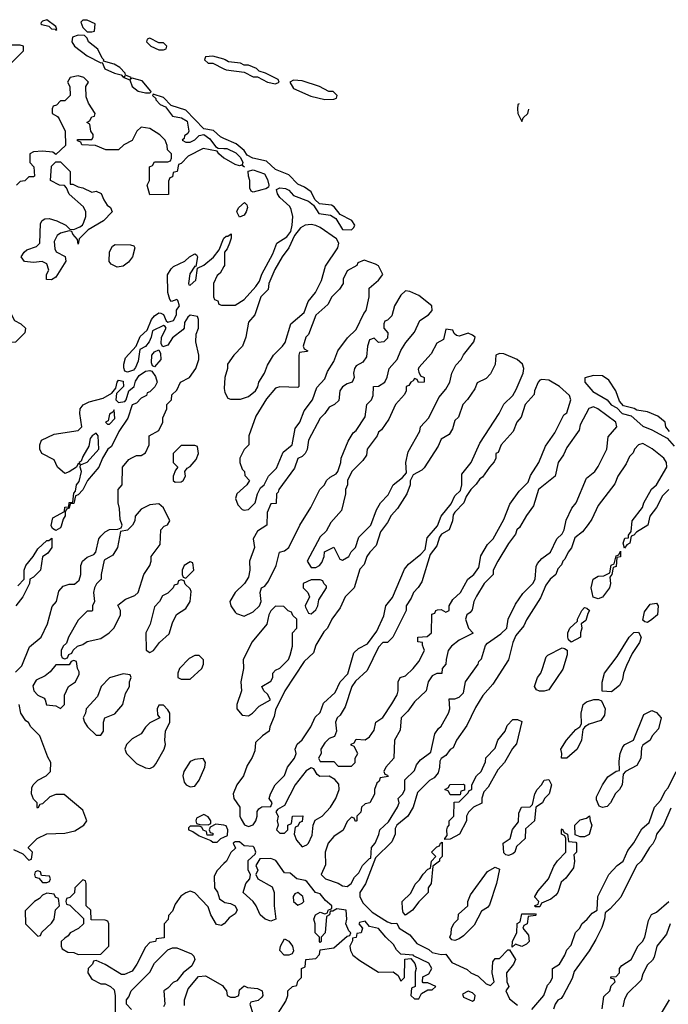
# Model space of a CAD drawing. Header units: inches. Extents: x 2380249 to 2585472, y 382747 to 546448.
# Tile 621 of 626: x 2509089 to 2511983, y 502870 to 507269. Entities that reach past the tile are written whole.
import ezdxf

# ---------------------------------------------------------------- set-up
doc = ezdxf.new("R2010")
doc.units = ezdxf.units.IN
doc.header["$MEASUREMENT"] = 0
doc.layers.add('C5500', color=7, linetype='Continuous')
doc.layers.add('C5510', color=7, linetype='Continuous')

msp = doc.modelspace()

# ---------------------------------------------------------------- linework, layer by layer
at = {"layer": 'C5500', "color": 4, "elevation": 48}
for points in [[(2509210, 507268.7), (2509190, 507262), (2509184.5, 507255.5), (2509182.8, 507250), (2509187.2, 507247.2), (2509219.1, 507239.1), (2509230, 507227.7), (2509246.4, 507226.4), (2509250, 507222), (2509254.6, 507225.4), (2509250, 507238)], [(2509390, 507266), (2509370, 507266), (2509362, 507258), (2509370, 507234), (2509390, 507214), (2509410, 507214), (2509422, 507218), (2509426, 507250)], [(2509350, 507199), (2509324.7, 507190), (2509322, 507170), (2509333.4, 507150), (2509390, 507107), (2509450, 507076), (2509456.9, 507076.9), (2509469, 507049), (2509511.3, 507030), (2509542, 507022), (2509550, 507012), (2509558, 507018), (2509554, 507010), (2509579.8, 506999.8), (2509591.3, 506970), (2509618, 506950), (2509650, 506942), (2509670, 506942), (2509675.3, 506944.7), (2509674, 506950), (2509635.5, 506995.5), (2509590, 507008), (2509582, 507002), (2509586, 507010), (2509560.2, 507020.2), (2509559, 507030), (2509535.1, 507055.1), (2509510, 507069.3), (2509463.1, 507083.1), (2509464, 507090), (2509456.6, 507096.6), (2509436.6, 507136.6), (2509395.3, 507170), (2509390, 507186), (2509378, 507198)], [(2509670, 507186), (2509658, 507182), (2509654, 507170), (2509674, 507150), (2509710, 507134), (2509730, 507134), (2509742, 507138), (2509746, 507150), (2509730, 507166), (2509710, 507166)], [(2509314, 506534), (2509326, 506534), (2509350, 506522), (2509370, 506518), (2509410, 506498), (2509430, 506502), (2509452.7, 506492.7), (2509463.6, 506463.6), (2509479.6, 506439.6), (2509494, 506430), (2509502, 506410), (2509462, 506370), (2509394, 506330), (2509354, 506290), (2509350, 506266), (2509347.3, 506287.3), (2509326, 506310), (2509322, 506322), (2509310, 506326), (2509270, 506315.3), (2509255.3, 506304.7), (2509242, 506278), (2509245.4, 506245.4), (2509251.3, 506231.3), (2509291, 506211), (2509294.8, 506190), (2509250, 506118), (2509230, 506106), (2509208.7, 506108.7), (2509208.7, 506130), (2509218, 506150), (2509210, 506178), (2509188.9, 506188.9), (2509150, 506184), (2509110, 506188.7), (2509095.3, 506210), (2509108, 506230), (2509120.2, 506239.8), (2509164, 506256), (2509178, 506270), (2509182, 506358), (2509188.7, 506371.3), (2509201.2, 506378.8), (2509219.8, 506379.8), (2509254, 506370), (2509294, 506350), (2509312.7, 506332.7), (2509330, 506332), (2509356.4, 506343.6), (2509368.7, 506351.3), (2509375.3, 506364.7), (2509384, 506390), (2509384, 506410), (2509373.2, 506433.2), (2509309.3, 506489.3), (2509298, 506518), (2509288, 506528), (2509266, 506530), (2509226, 506550), (2509230, 506614), (2509250, 506634), (2509270, 506634), (2509314, 506590)], [(2509523.1, 506163.1), (2509496.4, 506176.4), (2509488.4, 506188.4), (2509488.9, 506231.1), (2509503.1, 506256.9), (2509515.3, 506264.7), (2509583.6, 506263.6), (2509598, 506258), (2509602, 506250), (2509592, 506210), (2509574.4, 506185.6), (2509550, 506168)], [(2509030, 505826), (2509010, 505838), (2508978, 505870), (2508978, 505890), (2508998, 505910), (2509006, 505930), (2509010, 505992), (2509030, 505994), (2509065.4, 505925.4), (2509094, 505910), (2509114, 505890), (2509112, 505870), (2509070, 505828)], [(2509690, 505718), (2509682, 505722), (2509676.4, 505736.4), (2509679, 505770), (2509690, 505784.7), (2509710, 505794), (2509716.9, 505776.9), (2509718, 505750)], [(2509250, 504986), (2509235.3, 504995.3), (2509229.1, 505009.1), (2509236.4, 505043.6), (2509288.4, 505071.6), (2509290, 505091.3), (2509307.3, 505092.7), (2509310, 505112), (2509326, 505114), (2509330, 505154), (2509338, 505162), (2509342, 505190), (2509354, 505206), (2509364, 505250), (2509358, 505270), (2509360.4, 505279.6), (2509390, 505292), (2509442, 505350), (2509439, 505410), (2509430, 505422), (2509412, 505410), (2509402.8, 505397.2), (2509397.3, 505362.7), (2509370, 505318), (2509363.6, 505296.4), (2509354, 505290), (2509358, 505282), (2509350, 505286), (2509342, 505270), (2509310, 505248.7), (2509290, 505242), (2509258, 505270), (2509242, 505302), (2509188, 505330), (2509178, 505350), (2509178, 505370), (2509186, 505390), (2509243.1, 505416.9), (2509350, 505434), (2509366, 505450), (2509357.2, 505510), (2509359, 505530), (2509372.3, 505547.7), (2509398.9, 505561.1), (2509461.5, 505578.5), (2509499.5, 505600.5), (2509518, 505622), (2509524, 505650), (2509530, 505658), (2509550, 505654), (2509552, 505630), (2509521, 505599), (2509518, 505570), (2509530, 505558), (2509557.5, 505562.5), (2509564, 505570), (2509575.3, 505610), (2509599, 505630), (2509606, 505654), (2509621.5, 505678.5), (2509650, 505698.8), (2509670, 505702), (2509678, 505698), (2509695.3, 505675.3), (2509702, 505650), (2509692, 505628), (2509670, 505606), (2509658, 505602), (2509654, 505590), (2509630, 505578), (2509610, 505555.3), (2509590, 505548), (2509570.8, 505489.2), (2509531.1, 505428.9), (2509498, 505362), (2509482, 505350), (2509458, 505310), (2509442, 505270), (2509391.3, 505210), (2509370.9, 505169.1), (2509350, 505146), (2509338, 505142), (2509330, 505108), (2509314, 505106), (2509310, 505086), (2509298, 505082), (2509292, 505068), (2509292, 505052), (2509282.8, 505037.2), (2509274.4, 505005.6), (2509270, 504998)], [(2509510, 505526), (2509504.7, 505515.3), (2509490, 505506), (2509482.8, 505477.2), (2509472, 505470), (2509481, 505461), (2509490, 505461), (2509513.6, 505486.4)], [(2509870, 505366), (2509810, 505366), (2509774, 505330), (2509774, 505290), (2509794, 505270), (2509783.6, 505256.4), (2509774, 505230), (2509774, 505210), (2509782, 505202), (2509810, 505204.7), (2509818, 505210), (2509828, 505230), (2509826, 505250), (2509835.3, 505264.7), (2509850, 505272), (2509876.4, 505303.6), (2509886, 505330), (2509882, 505362)], [(2509710, 505106), (2509670, 505102), (2509630, 505082), (2509604.7, 505050), (2509602, 505030), (2509592, 505010), (2509570, 504988), (2509538, 504982), (2509524.7, 504910), (2509503.6, 504876.4), (2509466, 504854), (2509452, 504790), (2509452, 504770), (2509431.6, 504748.4), (2509422, 504730), (2509418, 504710), (2509422, 504670), (2509414, 504650), (2509414, 504630), (2509410, 504626), (2509390, 504626), (2509350, 504586), (2509306.8, 504510), (2509296.9, 504483.1), (2509282, 504470), (2509274, 504450), (2509274, 504430), (2509278, 504418), (2509290, 504414), (2509302, 504418), (2509307.3, 504432.7), (2509322, 504438), (2509327.3, 504452.7), (2509346, 504470), (2509370, 504478), (2509389.2, 504490.8), (2509450, 504504.7), (2509488, 504530), (2509510, 504552), (2509538, 504610), (2509538, 504630), (2509527.3, 504652.7), (2509560.2, 504679.8), (2509603.1, 504696.9), (2509618, 504710), (2509642, 504790), (2509668.7, 504830), (2509675.3, 504850), (2509675.3, 504870), (2509716, 504924), (2509718, 504990), (2509734, 505006), (2509748.4, 505011.6), (2509758, 505030), (2509730, 505088)], [(2509850, 504846), (2509822, 504830), (2509814, 504810), (2509814, 504790), (2509818, 504778), (2509830, 504774), (2509866, 504810), (2509862, 504842)], [(2509810, 504766), (2509798, 504762), (2509792.7, 504747.3), (2509778, 504742), (2509774, 504730), (2509750, 504706), (2509725.4, 504694.6), (2509712, 504670), (2509690, 504646), (2509671.1, 504568.9), (2509652, 504530), (2509652.7, 504452.7), (2509670, 504442), (2509686, 504450), (2509713.2, 504486.8), (2509755.5, 504524.5), (2509770, 504574), (2509788.7, 504611.3), (2509830, 504638), (2509848.7, 504670), (2509854, 504714), (2509850, 504726), (2509827.3, 504747.3), (2509822, 504762)], [(2509330, 504406), (2509318, 504402), (2509310, 504386), (2509250, 504386), (2509224.7, 504355.3), (2509202, 504338), (2509162, 504318), (2509147.3, 504292.7), (2509151.3, 504270), (2509170, 504251.3), (2509197.1, 504237.1), (2509202.8, 504230), (2509207.5, 504207.5), (2509250, 504202.8), (2509270, 504192), (2509288, 504210), (2509288.7, 504251.3), (2509306, 504290), (2509338, 504310), (2509354.6, 504345.4), (2509354.6, 504354.6), (2509346, 504370), (2509342, 504402)], [(2509890, 504428), (2509870, 504428), (2509845.4, 504414.6), (2509802, 504370), (2509794, 504350), (2509794, 504330), (2509810, 504322), (2509850, 504322), (2509902, 504370), (2509908.7, 504390), (2509908.4, 504408.4)], [(2509550, 504346), (2509490, 504328), (2509452, 504290), (2509435.3, 504244.7), (2509384.7, 504190), (2509382, 504170), (2509372, 504150), (2509378, 504130), (2509391.3, 504110), (2509430, 504072), (2509450, 504072), (2509462, 504090), (2509462, 504130), (2509468, 504150), (2509512.5, 504167.5), (2509548.7, 504210), (2509561.2, 504258.8), (2509578, 504290), (2509578, 504310), (2509586, 504330), (2509582, 504342)], [(2509730, 504206), (2509710, 504206), (2509702, 504190), (2509703.6, 504163.6), (2509714, 504150), (2509670, 504128), (2509650, 504108), (2509630, 504078), (2509590, 504055.3), (2509564.7, 504030), (2509558, 504010), (2509566, 503990), (2509610, 503945.5), (2509650, 503926.8), (2509670, 503924), (2509687, 503933), (2509695.9, 503944.1), (2509733.2, 504010), (2509739, 504030), (2509736, 504050), (2509739, 504090), (2509758, 504130), (2509758, 504170), (2509750, 504186)], [(2509908, 503968), (2509870, 503964), (2509850, 503954), (2509821, 503910), (2509816, 503890), (2509822, 503862), (2509831.1, 503851.1), (2509850, 503842), (2509870, 503844.7), (2509890, 503872), (2509915.3, 503930), (2509918, 503950)], [(2509910, 503718), (2509878, 503702), (2509874, 503690), (2509878, 503678), (2509892.7, 503672.7), (2509930, 503672), (2509942, 503678), (2509942, 503690), (2509930, 503708)], [(2509170, 503466), (2509158, 503462), (2509154, 503450), (2509158, 503438), (2509174, 503434), (2509190, 503414), (2509210, 503414), (2509222, 503418), (2509226, 503430), (2509222, 503442), (2509186, 503446), (2509182, 503462)], [(2509370, 503426), (2509334, 503390), (2509332.7, 503367.3), (2509312.7, 503347.3), (2509298, 503342), (2509294, 503330), (2509298, 503318), (2509312.7, 503312.7), (2509372.7, 503252.7), (2509374, 503230), (2509351.6, 503208.4), (2509314, 503190), (2509304.7, 503175.3), (2509290, 503166), (2509274, 503150), (2509274, 503130), (2509278, 503118), (2509303.6, 503103.6), (2509330, 503102), (2509350, 503092), (2509450, 503094), (2509486, 503130), (2509486, 503230), (2509482, 503242), (2509470, 503246), (2509407.3, 503247.3), (2509406, 503290), (2509386, 503310), (2509386, 503410), (2509382, 503422)], [(2509210, 503366), (2509190, 503358), (2509176.9, 503343.1), (2509154, 503330), (2509112.7, 503287.3), (2509114, 503230), (2509170, 503174), (2509182, 503178), (2509187.3, 503192.7), (2509230, 503232), (2509242, 503250), (2509248.4, 503291.6), (2509266, 503310), (2509262, 503342), (2509248, 503348), (2509242, 503362)]]:
    msp.add_lwpolyline(points, close=True, dxfattribs=at)
for points in [[(2509046, 507070), (2509106, 507130), (2509106, 507150), (2509090, 507155.3), (2509030, 507155.3)], [(2510000, 507091.7), (2509950, 507106), (2509918, 507102), (2509914, 507090), (2509930, 507074), (2509950, 507074), (2510000, 507049.6)], [(2510000, 506650.7), (2509977.2, 506670), (2509970, 506682), (2509907.1, 506692.9), (2509841, 506659), (2509810, 506626), (2509798, 506622), (2509792, 506590), (2509774, 506586), (2509770, 506566), (2509758, 506562), (2509752.7, 506547.3), (2509752.7, 506487.3), (2509670, 506486), (2509658, 506530), (2509668, 506550), (2509668.4, 506611.6), (2509682, 506618), (2509690, 506634), (2509750, 506634), (2509762, 506638), (2509766, 506650), (2509766, 506670), (2509748, 506688), (2509747.3, 506707.3), (2509738, 506730), (2509713.6, 506753.6), (2509670, 506782), (2509630, 506788), (2509612, 506770), (2509591.3, 506728.7), (2509554, 506710), (2509530, 506688), (2509472.7, 506687.3), (2509427.3, 506707.3), (2509366, 506710), (2509362, 506722), (2509347.3, 506727.3), (2509347.3, 506732.7), (2509410, 506734), (2509416.4, 506743.6), (2509416.4, 506756.4), (2509406, 506770), (2509402, 506802), (2509388, 506810), (2509402, 506818), (2509410, 506834), (2509422, 506838), (2509426, 506850), (2509395.5, 506895.5), (2509384.7, 506924.7), (2509384, 506970), (2509395.3, 506990), (2509375.3, 507010), (2509350, 507017.2), (2509314, 507010), (2509302, 506990), (2509312, 506970), (2509314, 506930), (2509290, 506906), (2509270, 506906), (2509252.7, 506887.3), (2509238, 506882), (2509234, 506870), (2509234, 506850), (2509256.9, 506836.9), (2509265.4, 506825.4), (2509292, 506770), (2509292.7, 506707.3), (2509250, 506666), (2509236.4, 506676.4), (2509190, 506682), (2509150, 506678), (2509134, 506670), (2509134, 506630), (2509151.6, 506611.6), (2509154, 506570), (2509150, 506566), (2509130, 506566), (2509111.6, 506548.4), (2509090, 506546), (2509074, 506530)], [(2510000, 506738.5), (2509985.1, 506745.1), (2509954.2, 506774.2), (2509910, 506781.2), (2509830, 506865.2), (2509765.2, 506885.2), (2509730, 506921.2), (2509684.7, 506935.3), (2509682, 506930), (2509696.9, 506916.9), (2509696, 506910), (2509716, 506890), (2509739.3, 506879.3), (2509770, 506837.3), (2509810.7, 506830.7), (2509835.9, 506815.9), (2509844, 506770), (2509839.3, 506760.7), (2509824.7, 506750), (2509822, 506738), (2509814, 506730), (2509830, 506722), (2509850, 506722), (2509870, 506731.3), (2509889.4, 506750.6), (2509910, 506756), (2509937.1, 506737.1), (2509962, 506702), (2509974.8, 506694.8), (2510000, 506693.9)], [(2509070, 504354), (2509098, 504382), (2509132.3, 504467.7), (2509184, 504510), (2509212.3, 504570), (2509233.2, 504646.8), (2509252.7, 504670), (2509264, 504716), (2509282, 504738), (2509310, 504746.8), (2509332.5, 504747.5), (2509354.6, 504765.4), (2509362, 504790), (2509361.2, 504830), (2509369, 504850), (2509390, 504867.3), (2509420.2, 504879.8), (2509429, 504890), (2509441.2, 504950), (2509450, 504961), (2509470, 504981), (2509490, 504991.3), (2509527.3, 504992.7), (2509542, 504998), (2509546, 505010), (2509536.4, 505036.4), (2509534.6, 505085.4), (2509528, 505110), (2509528, 505170), (2509546, 505190), (2509548, 505270), (2509576.4, 505303.6), (2509588.4, 505311.6), (2509610, 505322), (2509630, 505322), (2509650, 505334), (2509666, 505370), (2509666, 505410), (2509710, 505434), (2509728, 505470), (2509728, 505490), (2509746, 505530), (2509746, 505550), (2509766, 505570), (2509767.3, 505592.7), (2509790, 505614), (2509806, 505650), (2509846, 505670), (2509875.3, 505710), (2509888, 505750), (2509888, 505770), (2509874, 505830), (2509876.4, 505863.6), (2509886, 505890), (2509886, 505930), (2509882, 505942), (2509850, 505948), (2509839.6, 505940.4), (2509823.6, 505916.4), (2509822, 505890), (2509816.9, 505883.1), (2509770, 505848), (2509750, 505815.3), (2509727.3, 505807.3), (2509720.2, 505820.2), (2509722, 505850), (2509742, 505890), (2509738, 505898), (2509730, 505902), (2509682, 505878), (2509676, 505850), (2509666, 505830), (2509650.7, 505809.3), (2509625.4, 505794.6), (2509617.5, 505742.5), (2509605.2, 505714.8), (2509596.3, 505703.7), (2509570, 505694), (2509558, 505698), (2509553.2, 505713.2), (2509552.7, 505730), (2509561.5, 505758.5), (2509609, 505810), (2509626.8, 505853.2), (2509658, 505882), (2509677.2, 505930), (2509690, 505946), (2509710, 505958.8), (2509718, 505958), (2509730, 505952), (2509742.8, 505922.8), (2509750, 505918), (2509775.1, 505924.9), (2509789, 505950), (2509789.1, 505970.9), (2509802, 505990), (2509794.6, 506014.6), (2509790, 506018), (2509766, 506010), (2509758, 506018), (2509749.3, 506049.3), (2509748.4, 506128.4), (2509764.7, 506155.3), (2509774.6, 506165.4), (2509826, 506190), (2509846, 506210), (2509870, 506222), (2509878, 506218), (2509882, 506210), (2509874, 506166), (2509870, 506168), (2509847.3, 506132.7), (2509842, 506090), (2509843.6, 506083.6), (2509850, 506082), (2509875.1, 506104.9), (2509882, 506158), (2509910, 506171.3), (2509952.9, 506207.1), (2509979, 506241), (2509998, 506290), (2510000, 506292)], [(2510000, 506166.3), (2509983.6, 506136.4), (2509970, 506126), (2509954, 506090), (2509954, 506030), (2509958, 506018), (2509972.7, 506012.7), (2509978, 505998), (2509990, 505994), (2510000, 505994)], [(2509080.4, 504739.6), (2509108, 504770), (2509108.9, 504808.9), (2509115.3, 504830), (2509148.7, 504870), (2509170, 504904.7), (2509210, 504942), (2509218, 504942), (2509232, 504952), (2509231.3, 504910), (2509214.4, 504885.6), (2509191.1, 504868.9), (2509182, 504810), (2509150, 504778), (2509134, 504770), (2509132, 504750), (2509102, 504690), (2509071.3, 504650)], [(2509061, 503561), (2509102, 503542), (2509130, 503514), (2509142, 503518), (2509146, 503550), (2509128, 503568), (2509128.4, 503571.6), (2509166, 503610), (2509210, 503631.3), (2509290, 503634.8), (2509334.5, 503645.5), (2509375.3, 503670), (2509388, 503690), (2509370, 503738), (2509287.3, 503807.3), (2509250, 503808), (2509223.6, 503796.4), (2509190, 503766), (2509178, 503762), (2509170, 503746), (2509166, 503750), (2509166, 503770), (2509150, 503786), (2509142, 503810), (2509143.1, 503836.9), (2509148, 503850), (2509168.9, 503871.1), (2509206, 503890), (2509226, 503910), (2509228, 503950), (2509213.6, 503973.6), (2509178, 504070), (2509138, 504110), (2509128.4, 504128.4), (2509116.4, 504136.4), (2509094, 504170), (2509086, 504210)], [(2510000, 503669.6), (2509964.7, 503675.3), (2509938, 503662), (2509934, 503650), (2509938, 503638), (2509950, 503634), (2509950, 503626), (2509926, 503626), (2509922, 503642), (2509907.3, 503647.3), (2509902, 503662), (2509890, 503666), (2509850, 503666), (2509842, 503658), (2509842, 503650), (2509862, 503642), (2509890, 503622), (2509942, 503602), (2509950, 503594), (2509970, 503594), (2509986, 503610), (2510000, 503616.2)], [(2510000, 503498.5), (2509970, 503468), (2509956.9, 503443.1), (2509958, 503390), (2509970.7, 503370.7), (2509981, 503341), (2510000, 503327.9)], [(2510000, 503229.3), (2509990, 503222.7), (2509966.6, 503226.6), (2509942, 503270), (2509930, 503306), (2509870, 503368), (2509850, 503375.3), (2509830, 503368.7), (2509807.1, 503352.9), (2509782, 503318), (2509770, 503286), (2509752.7, 503267.3), (2509751.6, 503248.4), (2509734, 503230), (2509732.7, 503167.3), (2509698, 503162), (2509694, 503150), (2509670, 503146), (2509650, 503126), (2509612, 503050), (2509590, 503018), (2509556.9, 503003.1), (2509543.1, 503003.1), (2509470, 503048), (2509430, 503066), (2509418, 503062), (2509414, 503050), (2509394, 503030), (2509392, 503010), (2509410, 502982), (2509450, 502962), (2509470, 502962), (2509494, 502950), (2509510, 502934), (2509514, 502910), (2509514, 502810)], [(2509587.3, 502847.3), (2509566, 502870), (2509566, 502890), (2509576.4, 502903.6), (2509586, 502930), (2509670, 503014), (2509690, 503054), (2509750, 503114), (2509770, 503122), (2509790, 503122), (2509856, 503096), (2509865.4, 503085.4), (2509870.7, 503070), (2509857.5, 503042.5), (2509818, 503010), (2509790, 502975.3), (2509773.2, 502966.8), (2509750, 502942), (2509732, 502930), (2509736, 502870), (2509730, 502858)], [(2509824.1, 502864.1), (2509823.5, 502890), (2509840.7, 502939.3), (2509886.2, 502993.8), (2509917.4, 502997.4), (2509993.7, 502953.7), (2510000, 502945.5)]]:
    msp.add_lwpolyline(points, dxfattribs=at)
at = {"layer": 'C5510', "color": 4, "elevation": 48}
for points in [[(2510000, 507049.6), (2510010, 507044.7), (2510090, 507034), (2510130, 507014), (2510150, 507014), (2510194, 506990), (2510230, 506982), (2510246, 506990), (2510242, 507002), (2510186, 507030), (2510158, 507038), (2510146, 507050), (2510110, 507066), (2510090, 507066), (2510074.6, 507074.6), (2510020.4, 507080.4), (2510006, 507090), (2510000, 507091.7)], [(2511317.8, 506892.9), (2511312, 506890), (2511311, 506870), (2511311.3, 506850), (2511330, 506814), (2511335.3, 506830), (2511357.2, 506850), (2511360.9, 506868.4)], [(2510000, 505994), (2510050, 505994), (2510090, 506018), (2510142.7, 506077.3), (2510158.9, 506101.1), (2510170, 506131.3), (2510218, 506222), (2510236, 506270), (2510281.2, 506298.8), (2510298, 506322), (2510305.2, 506350), (2510307, 506390), (2510300.9, 506420.9), (2510294.8, 506434.8), (2510250, 506474), (2510239.3, 506490), (2510235.3, 506510), (2510250, 506517.3), (2510275.2, 506515.2), (2510290, 506506.8), (2510310, 506482.8), (2510377.3, 506457.3), (2510399.9, 506439.9), (2510423.1, 506403.1), (2510475.2, 506395.2), (2510499.9, 506379.9), (2510530, 506330.7), (2510569.4, 506330.6), (2510580.2, 506339.8), (2510583.7, 506350), (2510571.5, 506371.5), (2510518.6, 506398.6), (2510492.1, 506432.1), (2510479.5, 506439.5), (2510426, 506446), (2510406, 506466), (2510390, 506499), (2510360.1, 506520.1), (2510330, 506534), (2510290, 506575.3), (2510230, 506599), (2510190, 506637.2), (2510129.5, 506649.5), (2510103.6, 506663.6), (2510090, 506684), (2510054.5, 506714.5), (2510000, 506738.5)], [(2510000, 506693.9), (2510013.4, 506693.4), (2510053.7, 506673.7), (2510073.7, 506653.7), (2510084, 506630), (2510081, 506621), (2510092, 506610), (2510079, 506619), (2510070, 506616), (2510050, 506621.3), (2510000.9, 506650), (2510000, 506650.7)], [(2510000, 506292), (2510010, 506302), (2510018, 506302), (2510032.7, 506312.7), (2510032.7, 506292.7), (2510024.7, 506270), (2510014.4, 506245.6), (2510002, 506230), (2510002, 506170), (2510000, 506166.3)], [(2511989, 505429), (2511972.7, 505450), (2511969.2, 505470), (2511937.2, 505497.2), (2511890, 505517), (2511843.6, 505523.6), (2511831.3, 505531.3), (2511784.1, 505544.1), (2511765.1, 505565.1), (2511749.3, 505610), (2511718.4, 505658.4), (2511690, 505677.2), (2511650, 505679.3), (2511611.3, 505668.7), (2511610.8, 505650), (2511647.2, 505607.2), (2511710.4, 505570.4), (2511728.4, 505548.4), (2511754, 505534), (2511778, 505510), (2511818.3, 505498.3), (2511870, 505453), (2511910, 505436.3), (2511978.5, 505398.5), (2512010, 505363)], [(2511986, 505170), (2511958, 505142), (2511930.6, 505089.4), (2511901, 505050), (2511891.3, 505010), (2511841, 504979), (2511830, 504966), (2511818, 504962), (2511812, 504930), (2511798, 504922), (2511787.3, 504907.3), (2511782, 504930), (2511790, 504952), (2511806, 504954), (2511806, 504966), (2511818, 504982), (2511822, 505030), (2511868.7, 505090), (2511874, 505110), (2511909.1, 505170.9), (2511930, 505191.3), (2511977.2, 505270), (2511976, 505290), (2511964, 505310), (2511912.1, 505352.1), (2511870, 505375.3), (2511851.1, 505368.9), (2511832, 505350), (2511826.4, 505333.6), (2511810, 505318), (2511796, 505284), (2511758, 505230), (2511745.4, 505194.6), (2511670, 505099), (2511642, 505038), (2511625.8, 505014.2), (2511599.9, 504980.1), (2511565.5, 504954.5), (2511550.7, 504909.3), (2511536, 504890), (2511522, 504858), (2511512, 504850), (2511506.8, 504833.2), (2511490, 504815.3), (2511480.7, 504790), (2511456, 504770), (2511436.8, 504743.2), (2511413.4, 504686.6), (2511350, 504588), (2511339.3, 504560.7), (2511302.8, 504517.2), (2511290, 504486), (2511270.9, 504409.1), (2511199.9, 504300.1), (2511156, 504250), (2511123.4, 504196.6), (2511084.9, 504115.1), (2511038, 504050), (2511023.5, 504016.5), (2511010, 504008.7), (2510990, 503982), (2510970, 503968), (2510963.5, 503956.5), (2510962.8, 503930), (2510956, 503904), (2510938, 503882), (2510918, 503870), (2510864.5, 503815.5), (2510844.7, 503750), (2510821, 503710), (2510771.3, 503670), (2510764.7, 503655.3), (2510764, 503630), (2510750, 503595.3), (2510676, 503524), (2510632.5, 503407.5), (2510606, 503370), (2510606.8, 503350), (2510621.6, 503321.6), (2510662, 503282), (2510730, 503238), (2510750, 503231.3), (2510772, 503232), (2510782, 503210), (2510830, 503181), (2510861.4, 503141.4), (2510915.3, 503115.3), (2510930, 503102), (2510970, 503092), (2510990, 503094), (2511016.9, 503056.9), (2511085.4, 503025.4), (2511102, 503010), (2511135.3, 502995.3), (2511170, 502962), (2511190, 502954), (2511206, 502970), (2511198, 503010), (2511200.4, 503059.6), (2511210, 503074), (2511230, 503074), (2511267.3, 503112.7), (2511274, 503114), (2511302, 503070), (2511292, 503050), (2511261, 503010), (2511262, 502970), (2511272, 502950), (2511258, 502930), (2511274.4, 502894.4), (2511310, 502866)], [(2511373.6, 502846.4), (2511428, 502910), (2511444, 502956), (2511458, 502970), (2511466, 502990), (2511466, 503030), (2511498, 503050), (2511522, 503090), (2511530, 503114), (2511550, 503134), (2511569.1, 503190.9), (2511588, 503210), (2511598, 503230), (2511622, 503250), (2511643.1, 503276.9), (2511666, 503290), (2511668.9, 503351.1), (2511718, 503450), (2511755.3, 503490), (2511782, 503510), (2511802.7, 503557.3), (2511830, 503592), (2511866, 503654), (2511898, 503682), (2511922, 503750), (2511950, 503782), (2511970, 503822), (2511983.1, 503836.9), (2512018, 503910)], [(2511994.4, 503745.6), (2511962, 503670), (2511931.3, 503630), (2511926.8, 503610), (2511913.7, 503586.3), (2511898.8, 503570), (2511862.8, 503510), (2511841, 503490), (2511771.6, 503348.4), (2511723.6, 503296.4), (2511701, 503279), (2511698, 503250), (2511686.4, 503213.6), (2511659.8, 503160.2), (2511630.9, 503109.1), (2511563.8, 503016.2), (2511554.4, 502985.6), (2511514, 502910), (2511504.7, 502895.3), (2511490, 502888), (2511478, 502870), (2511471, 502849)], [(2510000, 503616.2), (2510016.5, 503623.5), (2510017.2, 503650), (2510010, 503668), (2510000, 503669.6)], [(2510242, 502830), (2510276.4, 502883.6), (2510286, 502910), (2510286, 502930), (2510306, 502950), (2510326, 502954), (2510330, 502974), (2510346, 502990), (2510346, 503030), (2510362, 503038), (2510366, 503070), (2510410, 503074), (2510427.3, 503092.7), (2510430, 503114), (2510490, 503122), (2510550, 503174), (2510562, 503178), (2510566, 503190), (2510558, 503198), (2510544, 503230), (2510548.7, 503250), (2510546, 503290), (2510503.6, 503296.4), (2510486, 503286), (2510474, 503286), (2510472, 503270), (2510458, 503262), (2510451.3, 503188.7), (2510434, 503170), (2510434, 503150), (2510430, 503146), (2510426, 503150), (2510426, 503170), (2510408, 503190), (2510408, 503230), (2510402, 503250), (2510408.7, 503270), (2510430, 503282), (2510450, 503274), (2510462, 503278), (2510466, 503290), (2510482, 503298), (2510482, 503310), (2510453.2, 503333.2), (2510430, 503364), (2510409.2, 503370), (2510370, 503418), (2510363.1, 503423.1), (2510326, 503430), (2510296.4, 503456.4), (2510270, 503458), (2510231.8, 503511.8), (2510210, 503522), (2510160.7, 503519.3), (2510142, 503490), (2510150.8, 503470), (2510142, 503450), (2510151, 503430), (2510214.9, 503394.9), (2510224.9, 503370), (2510224, 503310), (2510231.3, 503250), (2510210, 503241.2), (2510184, 503250), (2510161.2, 503270), (2510143.7, 503310), (2510130, 503329.2), (2510086.6, 503370), (2510097.2, 503410), (2510115.3, 503430), (2510118, 503450), (2510109, 503470), (2510108, 503512), (2510139, 503541), (2510142, 503550), (2510135.3, 503570), (2510130, 503575.3), (2510090, 503578), (2510070, 503595.3), (2510050, 503595.3), (2510042, 503590), (2510052, 503568), (2510031.6, 503548.4), (2510011.3, 503510), (2510000, 503498.5)], [(2510000, 503327.9), (2510004.7, 503324.7), (2510030, 503320.7), (2510050.5, 503310.5), (2510059.1, 503290), (2510050, 503274), (2510023.4, 503256.6), (2510001, 503230), (2510000, 503229.3)], [(2511688, 502850), (2511695.3, 502904.7), (2511722, 502930), (2511728, 502952), (2511746, 502970), (2511742, 502982), (2511727.3, 502987.3), (2511727.3, 502992.7), (2511750, 502994), (2511766, 503010), (2511766, 503030), (2511776.4, 503043.6), (2511818, 503070), (2511848.7, 503131.3), (2511868, 503150), (2511878, 503170), (2511895.3, 503244.7), (2511908.9, 503271.1), (2511930, 503282), (2511986, 503330)], [(2511991.3, 503230), (2511976, 503184), (2511932, 503130), (2511919.6, 503080.4), (2511912.7, 503067.3), (2511890, 503046), (2511870, 503006), (2511862, 502978), (2511802, 502918), (2511787.5, 502892.5), (2511781, 502859)], [(2510000, 502945.5), (2510012, 502930), (2510014, 502910), (2510030, 502902), (2510050, 502902), (2510066, 502910), (2510070, 502934), (2510090, 502952), (2510104.7, 502944.7), (2510150, 502940.7), (2510170.5, 502930.5), (2510174, 502910), (2510170, 502902), (2510153, 502887), (2510120.7, 502879.3), (2510116, 502870), (2510128.6, 502828.6)], [(2511944.1, 502815.9), (2511988, 502890)]]:
    msp.add_lwpolyline(points, dxfattribs=at)
at = {"layer": 'C5510', "color": 4}
for points, elevation in [([(2510310, 506998), (2510294, 506990), (2510310, 506962), (2510387.5, 506927.5), (2510450, 506912), (2510490, 506914), (2510502, 506918), (2510506, 506930), (2510487.3, 506947.3), (2510468.4, 506948.4), (2510426, 506970), (2510350, 506995.3)], 48), ([(2510130, 506498), (2510122, 506502), (2510115.3, 506515.3), (2510116, 506550), (2510109.4, 506569.4), (2510108.7, 506591.3), (2510130, 506597.3), (2510180.5, 506580.5), (2510194.6, 506554.6), (2510201, 506530), (2510198.8, 506521.2), (2510187.1, 506512.9), (2510170, 506509)], 48), ([(2510070, 506386), (2510058, 506410), (2510060.4, 506419.6), (2510066, 506430), (2510091.6, 506451.6), (2510102, 506442), (2510104.7, 506430), (2510098.8, 506410), (2510090, 506395.3)], 48), ([(2510390, 506354), (2510362, 506350), (2510341.4, 506338.6), (2510314.8, 506305.2), (2510290, 506249.2), (2510260.7, 506210), (2510227.1, 506152.9), (2510201, 506090), (2510196.9, 506063.1), (2510164.7, 506030), (2510138, 505950), (2510110, 505918), (2510098, 505850), (2510082.8, 505810), (2510044, 505770), (2510016, 505730), (2510016, 505710), (2510004.7, 505670), (2510001, 505621), (2510003.6, 505603.6), (2510018, 505578), (2510030, 505574), (2510074, 505574), (2510110, 505584.7), (2510141.2, 505610), (2510151.8, 505628.2), (2510156, 505650), (2510181.2, 505690), (2510195.1, 505724.9), (2510221.2, 505770), (2510262, 505810), (2510273.2, 505826.8), (2510299, 505910), (2510358.9, 505961.1), (2510376, 506010), (2510409.2, 506050), (2510436.2, 506103.8), (2510452.9, 506167.1), (2510508.7, 506250), (2510513.2, 506270), (2510502, 506290), (2510430, 506340.9), (2510410, 506349.2)], 48), ([(2510626, 506194), (2510598, 506182), (2510594, 506170), (2510550, 506146), (2510532, 506110), (2510532, 506090), (2510515.3, 506064.7), (2510482, 506030), (2510463.6, 505996.4), (2510410, 505948), (2510377.3, 505862.7), (2510366, 505850), (2510354, 505810), (2510358, 505798), (2510374, 505790), (2510370, 505786), (2510338, 505782), (2510334, 505770), (2510334, 505630), (2510330, 505626), (2510250, 505628), (2510230, 505622), (2510190, 505575.3), (2510142, 505498), (2510112, 505410), (2510112, 505370), (2510090.8, 505349.2), (2510071, 505310), (2510071, 505290), (2510081, 505261), (2510092, 505250), (2510092.7, 505232.7), (2510114, 505210), (2510102, 505190), (2510058, 505150), (2510051.3, 505130), (2510062, 505102), (2510081, 505081), (2510090, 505078), (2510110, 505081), (2510139, 505110), (2510149.2, 505150.8), (2510163.2, 505176.8), (2510179, 505190), (2510199, 505230), (2510235.1, 505264.9), (2510263.9, 505336.1), (2510304, 505370), (2510318, 505442), (2510339, 505470), (2510358, 505522), (2510395.3, 505570), (2510414.6, 505625.4), (2510450, 505664.7), (2510462.5, 505697.5), (2510490, 505742), (2510508, 505790), (2510552, 505848), (2510590, 505884.7), (2510624.1, 505955.9), (2510635.3, 505970), (2510648, 506030), (2510648, 506070), (2510690, 506104.7), (2510708.7, 506130), (2510690, 506168.7), (2510677.2, 506177.2)], 48), ([(2510810, 506058), (2510790, 506038), (2510761, 505990), (2510750, 505946), (2510730, 505926), (2510718, 505922), (2510714, 505910), (2510714, 505890), (2510731.3, 505870), (2510730, 505846), (2510714, 505830), (2510690, 505826), (2510670, 505846), (2510650, 505838), (2510641, 505810), (2510636.8, 505763.2), (2510620.7, 505739.3), (2510590, 505722), (2510582.8, 505710), (2510578, 505690), (2510582, 505670), (2510572, 505650), (2510550, 505642), (2510530, 505628), (2510518, 505610), (2510512.7, 505567.3), (2510494, 505550), (2510470, 505538), (2510451.1, 505508.9), (2510430, 505488), (2510378, 505390), (2510371.6, 505348.4), (2510362, 505330), (2510350, 505318), (2510330, 505308), (2510314.8, 505265.2), (2510244.7, 505170), (2510242, 505158), (2510234, 505150), (2510232.7, 505107.3), (2510210, 505106), (2510192.7, 505067.3), (2510192, 505010), (2510150, 504984), (2510131, 504950), (2510136, 504910), (2510114.8, 504850), (2510116.3, 504810), (2510110, 504778), (2510091.3, 504750), (2510050.5, 504709.5), (2510026, 504670), (2510031, 504650), (2510050, 504622), (2510056, 504616), (2510090, 504604.7), (2510130, 504624), (2510159.3, 504650), (2510166, 504670), (2510162, 504710), (2510168, 504730), (2510182.7, 504737.3), (2510199.1, 504760.9), (2510233.2, 504830), (2510248.7, 504890), (2510270, 504896), (2510290, 504911), (2510339, 505010), (2510388.7, 505090), (2510428.7, 505170), (2510448.9, 505191.1), (2510458, 505210), (2510474.6, 505225.4), (2510500.4, 505239.6), (2510508, 505250), (2510522, 505290), (2510524, 505310), (2510554, 505386), (2510576.4, 505423.6), (2510590, 505434), (2510630, 505494), (2510638, 505550), (2510658, 505570), (2510666, 505590), (2510668, 505630), (2510690, 505632), (2510718, 505650), (2510729, 505671), (2510738, 505710), (2510774, 505750), (2510789.1, 505790.9), (2510812.7, 505827.3), (2510850, 505872), (2510874.8, 505925.2), (2510913.2, 505950), (2510929, 505970), (2510928.7, 505990), (2510870, 506036), (2510830, 506054)], 48), ([(2510990, 505886), (2510979.8, 505840.2), (2510950, 505824), (2510924.7, 505775.3), (2510870, 505715.3), (2510866.4, 505706.4), (2510870, 505694), (2510878, 505678), (2510894, 505670), (2510894, 505650), (2510868.4, 505648.4), (2510862, 505662), (2510850, 505666), (2510845.4, 505654.6), (2510834, 505650), (2510825.4, 505634.6), (2510814, 505630), (2510814, 505610), (2510805.4, 505594.6), (2510766, 505550), (2510736, 505484), (2510703.6, 505436.4), (2510690, 505426), (2510684.7, 505410), (2510638.8, 505350), (2510636.8, 505323.2), (2510620.5, 505299.5), (2510571.3, 505250), (2510552, 505210), (2510552, 505190), (2510542, 505170), (2510542, 505150), (2510524.7, 505075.3), (2510476.9, 505023.1), (2510456.9, 504983.1), (2510430, 504958), (2510372, 504850), (2510390, 504822), (2510410, 504822), (2510426, 504830), (2510436.4, 504843.6), (2510448, 504870), (2510448.7, 504891.3), (2510490, 504912), (2510518, 504858), (2510530, 504854), (2510558, 504870), (2510568.7, 504891.3), (2510588, 504910), (2510602.7, 504957.3), (2510655.3, 505010), (2510680.9, 505079.1), (2510699, 505110), (2510733.6, 505146.4), (2510755.3, 505190), (2510797.2, 505222.8), (2510815.3, 505244.7), (2510812.7, 505290), (2510822, 505338), (2510874, 505430), (2510878, 505450), (2510914, 505490), (2510959, 505581), (2510990, 505618), (2511009, 505650), (2511017.2, 505690), (2511035.1, 505724.9), (2511059, 505750), (2511069.2, 505770.8), (2511115.3, 505830), (2511122, 505850), (2511110, 505859), (2511090, 505868.7), (2511050, 505855.3), (2511038, 505858), (2511027.3, 505867.3), (2511022, 505882)], 48), ([(2511230, 505778), (2511214, 505770), (2511211.1, 505728.9), (2511190, 505686), (2511170, 505666), (2511130, 505646), (2511119.8, 505620.2), (2511087.9, 505572.1), (2511066, 505550), (2511046.4, 505493.6), (2511030, 505478), (2511019.6, 505440.4), (2511004.7, 505415.3), (2510970, 505394), (2510956.3, 505363.7), (2510894, 505266), (2510884, 505256), (2510844.7, 505235.3), (2510831.3, 505208.7), (2510831, 505190), (2510816, 505150), (2510774.9, 505085.1), (2510746, 505054), (2510730, 505022), (2510698.8, 504981.2), (2510679.9, 504920.1), (2510651.3, 504890), (2510638, 504870), (2510625.4, 504834.6), (2510606.4, 504813.6), (2510582, 504730), (2510541, 504690), (2510519.1, 504640.9), (2510482, 504590), (2510462, 504550), (2510446.4, 504533.6), (2510410, 504474), (2510399.8, 504440.2), (2510358, 504402), (2510272, 504270), (2510230, 504186), (2510224, 504156), (2510204.7, 504110), (2510202, 504090), (2510172, 504070), (2510141, 504039), (2510138, 504002), (2510126.8, 503973.2), (2510103.5, 503936.5), (2510086.8, 503890), (2510057.3, 503850), (2510041, 503810), (2510044.7, 503790), (2510071.3, 503750), (2510071.3, 503710), (2510076.9, 503696.9), (2510091.6, 503671.6), (2510110, 503664.7), (2510130, 503672), (2510142, 503690), (2510148.7, 503710), (2510148.9, 503731.1), (2510156.4, 503743.6), (2510170, 503752), (2510210, 503754), (2510215.3, 503770), (2510202, 503790), (2510208, 503810), (2510228.9, 503851.1), (2510270, 503892), (2510284, 503930), (2510315.3, 503970), (2510322, 503990), (2510318, 504010), (2510327.3, 504032.7), (2510350, 504052), (2510388, 504110), (2510407.3, 504152.7), (2510430, 504174), (2510444, 504216), (2510496.6, 504263.4), (2510519, 504310), (2510552.9, 504347.1), (2510580.2, 504439.8), (2510600.2, 504459.8), (2510640.2, 504479.8), (2510682.7, 504537.3), (2510714.5, 504605.5), (2510722, 504650), (2510752.3, 504687.7), (2510806, 504814), (2510823.7, 504836.3), (2510879.3, 504880.7), (2510898, 504902), (2510906.8, 504953.2), (2510953.2, 505006.8), (2510969.5, 505050.5), (2511014, 505106), (2511030, 505142), (2511055.3, 505164.7), (2511062, 505190), (2511062, 505238), (2511104, 505290), (2511142.9, 505377.1), (2511229.2, 505510), (2511249.6, 505550.4), (2511289.2, 505590), (2511304.1, 505615.9), (2511335.1, 505690), (2511339.3, 505710), (2511332.7, 505730), (2511308.7, 505750), (2511250, 505775.3)], 48), ([(2511418.8, 505661.2), (2511410, 505659), (2511402.8, 505650), (2511386.8, 505610), (2511385.4, 505594.6), (2511344.7, 505550), (2511326.8, 505493.2), (2511306.8, 505470), (2511290.9, 505429.1), (2511238, 505370), (2511224.7, 505335.3), (2511214, 505330), (2511214, 505310), (2511206.8, 505293.2), (2511184.7, 505270), (2511154.4, 505225.6), (2511142.5, 505217.5), (2511126.4, 505193.6), (2511102, 505170), (2511081, 505139), (2511071.3, 505110), (2511030.8, 505069.2), (2511022.8, 505057.2), (2511020.7, 505030), (2511004.7, 504990), (2510971.3, 504970), (2510962.8, 504957.2), (2510950, 504918), (2510921, 504879), (2510883, 504757), (2510867.7, 504732.3), (2510846, 504710), (2510836, 504684), (2510814, 504650), (2510814, 504630), (2510754, 504510), (2510730, 504486), (2510710, 504486), (2510690, 504466), (2510638.8, 504361.2), (2510587.1, 504312.9), (2510571, 504290), (2510540.7, 504199.3), (2510518.5, 504161.5), (2510506, 504150), (2510498, 504130), (2510502, 504090), (2510494, 504066), (2510470, 504058), (2510450, 504038), (2510432, 504010), (2510434, 503990), (2510422, 503970), (2510430, 503954), (2510490, 503954), (2510510, 503934), (2510570, 503934), (2510586, 503950), (2510586, 503970), (2510598, 503990), (2510582, 504022), (2510567.3, 504027.3), (2510567.3, 504032.7), (2510582, 504038), (2510590, 504054), (2510630, 504052), (2510650, 504064.7), (2510670, 504094), (2510678, 504130), (2510710, 504152), (2510750, 504212), (2510772.9, 504252.9), (2510778, 504270), (2510778, 504310), (2510786, 504330), (2510810, 504338), (2510844, 504370), (2510870, 504402), (2510895.3, 504450), (2510886, 504474), (2510886, 504486), (2510866, 504490), (2510866, 504510), (2510907.3, 504512.7), (2510926, 504530), (2510927.3, 504612.7), (2510942, 504618), (2510946, 504630), (2510952.7, 504632.7), (2510970, 504634), (2510990, 504622), (2511006, 504630), (2511006, 504650), (2511021.2, 504678.8), (2511055.3, 504710), (2511088.7, 504770), (2511115.3, 504790), (2511138, 504822), (2511146.6, 504873.4), (2511176.2, 504923.8), (2511201.2, 504950), (2511250, 505036), (2511275.6, 505104.4), (2511318.3, 505161.7), (2511358, 505202), (2511367.7, 505232.3), (2511406, 505290), (2511435.9, 505364.1), (2511477.5, 505422.5), (2511516.5, 505503.5), (2511530, 505512), (2511548.7, 505570), (2511542, 505590), (2511497.2, 505630), (2511450, 505658)], 48), ([(2511650, 505539.3), (2511628, 505532), (2511590, 505458), (2511585.4, 505434.6), (2511530, 505358), (2511515.3, 505324.7), (2511491.3, 505290), (2511478, 505230), (2511404.7, 505170), (2511382.5, 505097.5), (2511350, 505053.2), (2511319.3, 505000.7), (2511307.3, 504990), (2511301, 504970), (2511270, 504928), (2511222.8, 504850), (2511202, 504810), (2511202, 504790), (2511162, 504750), (2511127.1, 504692.9), (2511116, 504670), (2511107.3, 504632.7), (2511099.8, 504620.2), (2511084.7, 504610), (2511078, 504590), (2511092, 504550), (2511112.7, 504527.3), (2511050, 504497.2), (2511016, 504470), (2511001, 504450), (2510991.3, 504410), (2510991.1, 504388.9), (2510974, 504370), (2510972.7, 504347.3), (2510950, 504348), (2510930, 504338), (2510911.3, 504310), (2510902, 504270), (2510850, 504222), (2510820.5, 504179.5), (2510790.8, 504150), (2510786, 504094), (2510762, 504050), (2510758, 503970), (2510722, 503930), (2510714, 503910), (2510718, 503898), (2510730, 503894), (2510732.7, 503887.3), (2510698, 503882), (2510692.7, 503867.3), (2510682, 503858), (2510672, 503830), (2510671.6, 503808.4), (2510652, 503770), (2510630, 503766), (2510614, 503750), (2510611.3, 503728.7), (2510594, 503710), (2510594, 503690), (2510587.3, 503687.3), (2510582, 503702), (2510570, 503706), (2510550, 503686), (2510532.7, 503647.3), (2510490, 503619), (2510466, 503590), (2510451.3, 503550), (2510452.7, 503492.7), (2510434, 503450), (2510454, 503430), (2510510, 503411.3), (2510530, 503398.8), (2510550, 503396), (2510568.7, 503410), (2510582.7, 503437.3), (2510602, 503458), (2510618, 503490), (2510650, 503522), (2510656.4, 503523.6), (2510658, 503570), (2510675.3, 503590), (2510692.1, 503627.9), (2510695.3, 503650), (2510735.3, 503684.7), (2510775.3, 503750), (2510782, 503770), (2510778, 503790), (2510798, 503810), (2510808, 503830), (2510807.3, 503872.7), (2510850, 503914), (2510860.2, 503939.8), (2510877.2, 503962.8), (2510923.1, 503996.9), (2510941.5, 504078.5), (2510957.2, 504102.8), (2510970, 504112), (2511002, 504170), (2511008, 504190), (2511006, 504234), (2511030, 504234), (2511050, 504242), (2511070, 504262), (2511079, 504310), (2511135.3, 504390), (2511138, 504402), (2511150, 504414), (2511167.3, 504472.7), (2511176.4, 504483.6), (2511235.5, 504524.5), (2511262, 504550), (2511269.2, 504590), (2511302, 504658), (2511334.5, 504705.5), (2511379, 504750), (2511389, 504770), (2511394.2, 504825.8), (2511400.1, 504839.9), (2511418.9, 504861.1), (2511457.2, 504890), (2511485.2, 504950), (2511510, 504971.3), (2511519.3, 504990), (2511527, 505033), (2511553.1, 505086.9), (2511572.3, 505110), (2511619, 505221), (2511655.3, 505250), (2511670, 505272), (2511708.7, 505350), (2511715.5, 505404.5), (2511753.2, 505450), (2511749, 505470), (2511668.7, 505530)], 48), ([(2511670, 504682), (2511648.4, 504688.4), (2511639, 504730), (2511648, 504770), (2511670, 504782), (2511695.3, 504784.7), (2511722, 504798), (2511728.7, 504831.3), (2511742, 504838), (2511750, 504874), (2511762, 504878), (2511770, 504894), (2511770.7, 504869.3), (2511754, 504866), (2511750, 504826), (2511738, 504822), (2511732, 504790), (2511722, 504778), (2511724.7, 504750), (2511721, 504730), (2511690, 504688.7)], 48), ([(2510430, 504766), (2510390, 504766), (2510354, 504750), (2510354, 504730), (2510374, 504710), (2510382, 504690), (2510362, 504650), (2510363.6, 504643.6), (2510378, 504618), (2510390, 504614), (2510410, 504632), (2510419, 504650), (2510423.1, 504676.9), (2510458, 504730), (2510458, 504738), (2510446, 504750), (2510442, 504762)], 48), ([(2511890, 504575.3), (2511878, 504578), (2511870, 504586), (2511876.5, 504623.5), (2511902.7, 504657.3), (2511930, 504662), (2511938, 504650), (2511934.8, 504610), (2511910, 504588.7)], 48), ([(2510230, 504648), (2510210, 504628), (2510201, 504610), (2510191.6, 504568.4), (2510126, 504490), (2510086, 504410), (2510086.8, 504370), (2510076, 504310), (2510078, 504270), (2510058, 504210), (2510058, 504190), (2510082, 504162), (2510110, 504158), (2510128, 504170), (2510158, 504202), (2510208, 504230), (2510195.3, 504255.3), (2510178, 504270), (2510168.7, 504290), (2510210, 504314), (2510218, 504330), (2510218, 504350), (2510230, 504362), (2510250, 504372), (2510288, 504410), (2510295.3, 504430), (2510306, 504470), (2510306, 504530), (2510326, 504550), (2510326, 504590), (2510307.3, 504607.3), (2510302, 504622), (2510287.3, 504627.3), (2510267.3, 504647.3)], 48), ([(2511550, 504488), (2511538, 504498), (2511535.3, 504510), (2511535.3, 504530), (2511544, 504550), (2511578, 504582), (2511578, 504590), (2511598, 504630), (2511610, 504642), (2511619.6, 504639.6), (2511632, 504630), (2511623.6, 504616.4), (2511615.3, 504584.7), (2511594, 504570), (2511598, 504550), (2511591.3, 504530), (2511591.3, 504510)], 48), ([(2511730, 504266), (2511688.4, 504268.4), (2511688.4, 504308.4), (2511699, 504350), (2511755.5, 504424.5), (2511808.7, 504510), (2511830, 504531.3), (2511850, 504532), (2511862, 504510), (2511854.4, 504485.6), (2511822.8, 504437.2), (2511796.8, 504383.2), (2511782.8, 504350), (2511778.8, 504321.2), (2511766, 504294)], 48), ([(2511408.7, 504268.7), (2511395.3, 504275.3), (2511386, 504290), (2511399, 504330), (2511414, 504350), (2511422, 504370), (2511438, 504422), (2511446, 504430), (2511510, 504462), (2511519.6, 504459.6), (2511531.6, 504451.6), (2511531.6, 504431.6), (2511513.4, 504366.6), (2511456.8, 504283.2), (2511450, 504275.3), (2511430, 504269)], 48), ([(2511530, 503969), (2511506, 503970), (2511508.7, 503990), (2511504, 504010), (2511528.7, 504050), (2511570, 504098), (2511588, 504110), (2511596.4, 504123.6), (2511595.1, 504170), (2511604, 504210), (2511618.6, 504221.4), (2511651.3, 504231.3), (2511672, 504232), (2511685.4, 504225.4), (2511701, 504190), (2511698.8, 504161.2), (2511682, 504138), (2511630, 504122), (2511611, 504109), (2511602, 504098), (2511596, 504050), (2511577.3, 504010)], 48), ([(2511690, 503748.7), (2511675.3, 503755.3), (2511663.1, 503783.1), (2511663.1, 503796.9), (2511689.1, 503850.9), (2511713.6, 503886.4), (2511750, 503912), (2511766, 503914), (2511764, 503956), (2511768, 503990), (2511780.2, 504019.8), (2511789.1, 504030.9), (2511828, 504050), (2511874.6, 504165.4), (2511910, 504182), (2511930, 504174), (2511951.3, 504150), (2511939.9, 504100.1), (2511912, 504070), (2511902, 504050), (2511870, 504028), (2511863.5, 504016.5), (2511861, 503970), (2511842.8, 503937.2), (2511792, 503910), (2511782, 503898), (2511778, 503850), (2511766, 503830), (2511747.9, 503812.1), (2511726, 503770), (2511710, 503754)], 48), ([(2510986, 503606), (2510986, 503610), (2510996.4, 503623.6), (2510995.3, 503650), (2510998, 503662), (2511006, 503670), (2511006, 503690), (2511026, 503710), (2511027.3, 503772.7), (2511050, 503774), (2511090, 503814), (2511095.3, 503824.7), (2511106, 503830), (2511106, 503850), (2511128, 503890), (2511148, 503910), (2511167.3, 503952.7), (2511168.4, 503971.6), (2511210, 504014), (2511222, 504050), (2511255.3, 504090), (2511264, 504116), (2511290, 504142), (2511310, 504142), (2511330, 504134), (2511306.4, 504033.6), (2511287.5, 504012.5), (2511252, 503950), (2511222, 503918), (2511179.8, 503840.2), (2511160.7, 503819.3), (2511151.6, 503791.6), (2511151.3, 503768.7), (2511114, 503750), (2511091.6, 503728.4), (2511082, 503710), (2511082, 503690), (2511051.3, 503630), (2511010, 503608)], 48), ([(2510390, 503926), (2510367.1, 503912.9), (2510318, 503850), (2510270, 503758), (2510239.6, 503740.4), (2510232, 503730), (2510242, 503710), (2510238, 503690), (2510242, 503670), (2510234, 503650), (2510250, 503634), (2510270, 503634), (2510286, 503650), (2510286, 503670), (2510302, 503678), (2510306, 503710), (2510352.7, 503712.7), (2510350, 503686), (2510338, 503682), (2510330, 503666), (2510318, 503662), (2510314, 503630), (2510323.6, 503603.6), (2510350, 503574), (2510370, 503582), (2510378, 503590), (2510394.6, 503625.4), (2510398, 503670), (2510407.3, 503692.7), (2510438, 503710), (2510475.3, 503750), (2510499, 503790), (2510514, 503830), (2510513.2, 503853.2), (2510494.6, 503874.6), (2510470, 503888.7), (2510428.4, 503888.4), (2510416.4, 503896.4), (2510402, 503922)], 48), ([(2511270, 503535.3), (2511258, 503538), (2511250, 503546), (2511246, 503590), (2511278, 503610), (2511288.7, 503651.3), (2511315.3, 503684.7), (2511316.4, 503723.6), (2511328, 503750), (2511367.3, 503752.7), (2511378, 503762), (2511388, 503810), (2511398, 503830), (2511418, 503850), (2511430, 503872), (2511450, 503874), (2511462, 503850), (2511451.3, 503810), (2511431.1, 503788.9), (2511422, 503770), (2511392, 503750), (2511386, 503690), (2511345.4, 503654.6), (2511344.7, 503610), (2511305.4, 503574.6), (2511298, 503550), (2511290, 503542)], 48), ([(2511010, 503806), (2511002, 503822), (2510986, 503830), (2511002, 503838), (2511008.4, 503851.6), (2511070, 503854), (2511074, 503850), (2511074, 503826), (2511058, 503822), (2511054, 503806), (2511050, 503806)], 48), ([(2511590, 503618), (2511567.3, 503627.3), (2511566, 503670), (2511590, 503694), (2511618, 503702), (2511632, 503712), (2511634, 503690), (2511642, 503670), (2511630, 503628), (2511610, 503618)], 48), ([(2511390, 503306), (2511386, 503310), (2511402, 503318), (2511406, 503330), (2511388, 503348), (2511388.4, 503351.6), (2511403.1, 503376.9), (2511448, 503430), (2511473.2, 503486.8), (2511489.1, 503510.9), (2511526, 503550), (2511526, 503610), (2511522, 503622), (2511506, 503630), (2511506, 503650), (2511510, 503654), (2511518, 503638), (2511534, 503630), (2511538, 503598), (2511570, 503594), (2511574, 503590), (2511574, 503550), (2511562, 503538), (2511564.7, 503510), (2511559.6, 503480.4), (2511526.4, 503433.6), (2511504.5, 503415.5), (2511491, 503369), (2511482, 503358), (2511459.8, 503340.2), (2511418, 503322), (2511410, 503306)], 48), ([(2510810, 503268), (2510800.4, 503280.4), (2510796.4, 503296.4), (2510795.3, 503330), (2510833.6, 503366.4), (2510852.9, 503407.1), (2510873.2, 503426.8), (2510890, 503452), (2510910, 503474), (2510922, 503478), (2510926, 503510), (2510946, 503530), (2510926, 503550), (2510950, 503574), (2510962, 503578), (2510966, 503590), (2510974, 503594), (2510974, 503530), (2510962, 503518), (2510962, 503510), (2510932.7, 503487.3), (2510924.7, 503410), (2510912, 503390), (2510912, 503370), (2510870, 503328), (2510842, 503290)], 48), ([(2511030, 503155.3), (2511018, 503158), (2511008, 503170), (2511014.6, 503185.4), (2511015.3, 503210), (2511028, 503232), (2511046, 503250), (2511047.3, 503272.7), (2511088, 503310), (2511088, 503330), (2511100.2, 503359.8), (2511176.4, 503463.6), (2511210, 503482), (2511230, 503474), (2511216, 503410), (2511185.4, 503314.6), (2511176.9, 503303.1), (2511150, 503286), (2511116.9, 503223.1), (2511070, 503175.3), (2511050, 503162)], 48), ([(2510330, 503369.6), (2510316.4, 503363.6), (2510309, 503351), (2510310.4, 503330), (2510330, 503312.4), (2510350, 503321.3), (2510356.9, 503330), (2510352.1, 503352.1)], 52), ([(2511330, 503128.7), (2511302, 503138), (2511286, 503126), (2511288.4, 503151.6), (2511308, 503190), (2511308.4, 503231.6), (2511322, 503238), (2511330, 503274), (2511390, 503274), (2511394, 503270), (2511390, 503266), (2511358, 503262), (2511354, 503230), (2511338, 503222), (2511334, 503210), (2511359.6, 503179.6), (2511362, 503150), (2511350, 503138)], 48), ([(2510630, 503242), (2510604.7, 503235.3), (2510602, 503230), (2510618, 503210), (2510612, 503190), (2510594, 503186), (2510590, 503168), (2510574, 503166), (2510574, 503154), (2510562, 503130), (2510564.7, 503110), (2510576, 503090), (2510606.2, 503066.2), (2510690, 503014), (2510755.3, 503015.3), (2510778, 502998), (2510790, 502974), (2510806, 502990), (2510808, 503072), (2510834, 503074), (2510851.6, 503051.6), (2510858, 503030), (2510854, 503014), (2510854, 502950), (2510838, 502942), (2510834, 502910), (2510850, 502894), (2510870, 502894), (2510882, 502918), (2510910, 502934), (2510930, 502934), (2510946, 502950), (2510910, 502966), (2510890, 502966), (2510886, 502970), (2510887.3, 502992.7), (2510914.6, 503005.4), (2510928, 503030), (2510914, 503054), (2510846, 503086), (2510846, 503090), (2510790, 503094), (2510770, 503114), (2510757.2, 503137.2), (2510722, 503170), (2510690, 503208.7), (2510650, 503218)], 48), ([(2510290, 503089), (2510268.7, 503090), (2510249.7, 503109.7), (2510253.2, 503130), (2510270, 503162), (2510290, 503152), (2510306, 503130), (2510311.3, 503108.7), (2510304.7, 503095.3)], 48), ([(2511090, 502928), (2511064.7, 502915.3), (2511070, 502902), (2511110, 502884.7), (2511118, 502890), (2511122, 502910), (2511110, 502922)], 48)]:
    msp.add_lwpolyline(points, close=True, dxfattribs=dict(at, elevation=elevation))

doc.saveas('drawing.dxf')
